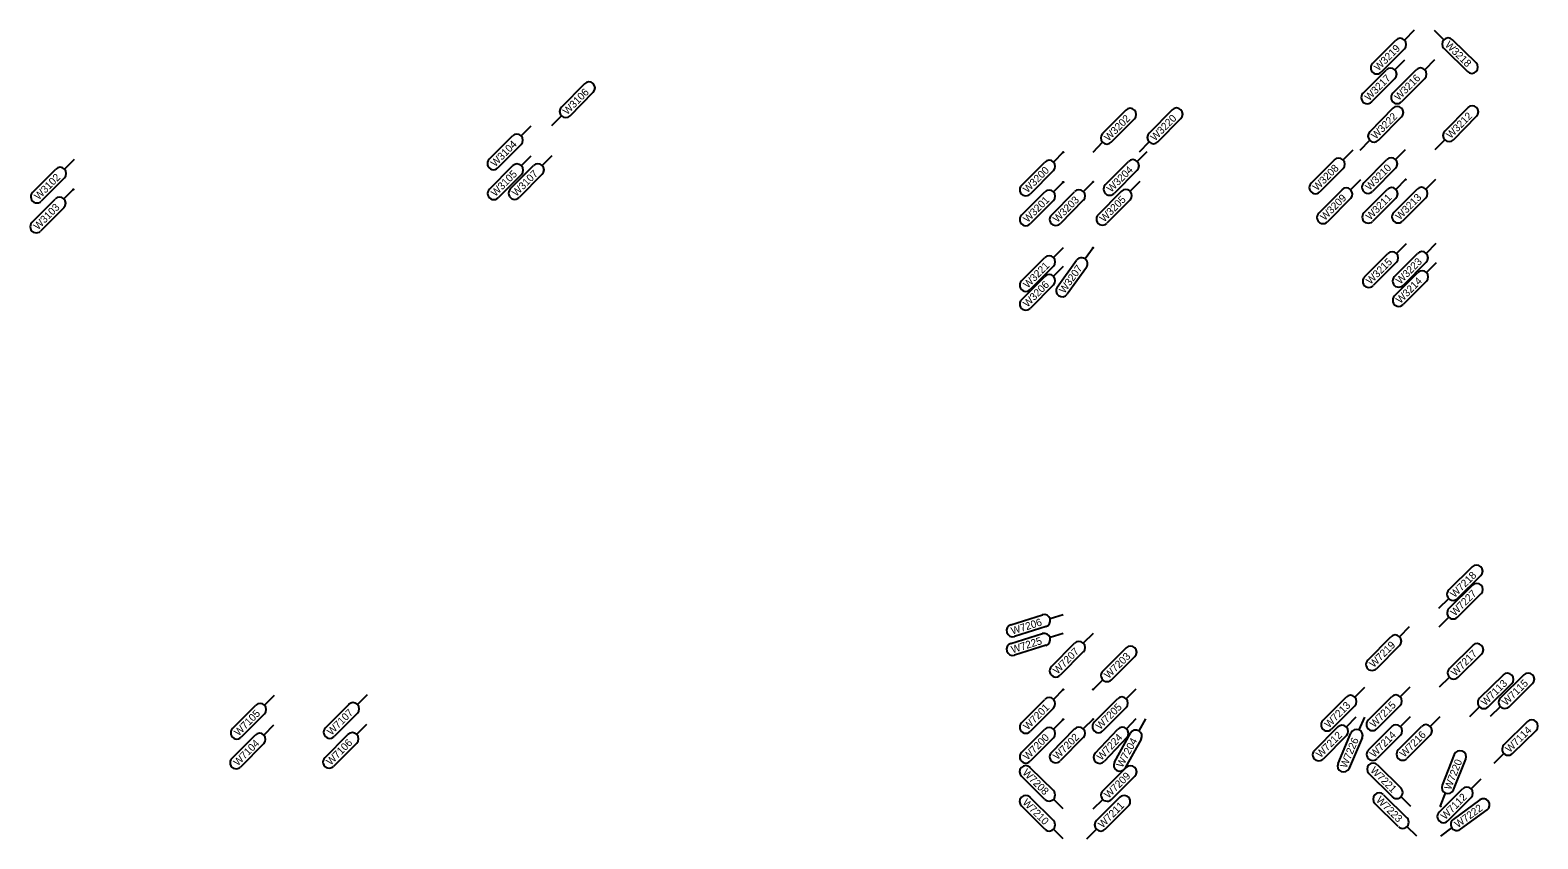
# Model space of a CAD drawing. Extents: x 12479652 to 12487250, y 9842710 to 9846560.
# Drawn here: x 12485356.5 to 12485608.9, y 9842748.7 to 9842884.2 of the extents above; entities that cross this region are included whole.
import ezdxf

# ---------------------------------------------------------------- set-up
doc = ezdxf.new("R2010")
doc.units = 0
doc.layers.add('_CIVIL_CONSTRUCTION', color=7, linetype='Continuous')
doc.layers.add('TextAlignmentLrg', color=7, linetype='Continuous')

msp = doc.modelspace()

# ---------------------------------------------------------------- linework, layer by layer
at = {"layer": '_CIVIL_CONSTRUCTION'}
for p, q in [((12485581.24, 9842878.62), (12485585.13, 9842882.54)), ((12485588.21, 9842884.17), (12485586.58, 9842882.54)), ((12485591.56, 9842884.2), (12485593.2, 9842882.58)), ((12485598.58, 9842878.72), (12485594.65, 9842882.59)), ((12485586.59, 9842881.09), (12485582.7, 9842877.18)), ((12485593.21, 9842881.13), (12485597.14, 9842877.26)), ((12485579.64, 9842873.61), (12485583.53, 9842877.52)), ((12485584.64, 9842873.65), (12485588.53, 9842877.56)), ((12485586.6, 9842879.16), (12485584.98, 9842877.53)), ((12485591.6, 9842879.2), (12485589.98, 9842877.57)), ((12485449.31, 9842875.22), (12485445.44, 9842871.29)), ((12485584.98, 9842876.08), (12485581.09, 9842872.17)), ((12485589.98, 9842876.12), (12485586.09, 9842872.2)), ((12485446.9, 9842869.85), (12485450.77, 9842873.78)), ((12485443.83, 9842868.21), (12485445.45, 9842869.84)), ((12485539.92, 9842870.79), (12485536.04, 9842866.86)), ((12485547.7, 9842870.85), (12485543.83, 9842866.92)), ((12485584.64, 9842871.12), (12485580.77, 9842867.19)), ((12485582.23, 9842865.75), (12485586.1, 9842869.68)), ((12485597.21, 9842871.21), (12485593.33, 9842867.29)), ((12485594.79, 9842865.84), (12485598.67, 9842869.77)), ((12485440.31, 9842868.11), (12485438.68, 9842866.48)), ((12485537.5, 9842865.42), (12485541.38, 9842869.35)), ((12485545.29, 9842865.48), (12485549.16, 9842869.41)), ((12485433.34, 9842862.56), (12485437.23, 9842866.48)), ((12485438.69, 9842865.03), (12485434.8, 9842861.12)), ((12485534.44, 9842863.77), (12485536.05, 9842865.41)), ((12485542.22, 9842863.83), (12485543.84, 9842865.47)), ((12485579.16, 9842864.11), (12485580.78, 9842865.74)), ((12485591.73, 9842864.2), (12485593.34, 9842865.84)), ((12485363.85, 9842862.55), (12485362.23, 9842860.92)), ((12485440.34, 9842863.11), (12485438.72, 9842861.48)), ((12485443.84, 9842863.14), (12485442.22, 9842861.51)), ((12485522.47, 9842858.19), (12485526.36, 9842862.1)), ((12485529.44, 9842863.74), (12485527.82, 9842862.11)), ((12485536.5, 9842858.29), (12485540.39, 9842862.21)), ((12485543.47, 9842863.84), (12485541.84, 9842862.21)), ((12485570.96, 9842858.55), (12485574.85, 9842862.46)), ((12485577.92, 9842864.1), (12485576.3, 9842862.46)), ((12485579.76, 9842858.61), (12485583.65, 9842862.53)), ((12485586.73, 9842864.16), (12485585.1, 9842862.53)), ((12485356.89, 9842857), (12485360.78, 9842860.91)), ((12485433.38, 9842857.56), (12485437.27, 9842861.48)), ((12485438.73, 9842860.03), (12485434.84, 9842856.12)), ((12485436.88, 9842857.59), (12485440.77, 9842861.5)), ((12485442.23, 9842860.06), (12485438.34, 9842856.14)), ((12485527.82, 9842860.66), (12485523.93, 9842856.74)), ((12485541.85, 9842860.76), (12485537.96, 9842856.85)), ((12485576.3, 9842861.01), (12485572.41, 9842857.1)), ((12485585.11, 9842861.08), (12485581.22, 9842857.17)), ((12485362.23, 9842859.47), (12485358.34, 9842855.55)), ((12485363.74, 9842857.55), (12485362.12, 9842855.92)), ((12485522.47, 9842853.19), (12485526.36, 9842857.1)), ((12485527.47, 9842853.23), (12485531.36, 9842857.14)), ((12485529.44, 9842858.74), (12485527.82, 9842857.11)), ((12485534.44, 9842858.77), (12485532.82, 9842857.14)), ((12485535.3, 9842853.28), (12485539.19, 9842857.2)), ((12485542.26, 9842858.83), (12485540.64, 9842857.2)), ((12485572.24, 9842853.56), (12485576.13, 9842857.47)), ((12485579.2, 9842859.11), (12485577.58, 9842857.47)), ((12485579.81, 9842853.61), (12485583.69, 9842857.53)), ((12485584.81, 9842853.65), (12485588.69, 9842857.56)), ((12485586.77, 9842859.16), (12485585.15, 9842857.53)), ((12485591.77, 9842859.2), (12485590.15, 9842857.57)), ((12485356.78, 9842852), (12485360.67, 9842855.91)), ((12485527.82, 9842855.66), (12485523.93, 9842851.74)), ((12485532.82, 9842855.69), (12485528.93, 9842851.78)), ((12485540.64, 9842855.75), (12485536.75, 9842851.84)), ((12485577.58, 9842856.02), (12485573.69, 9842852.11)), ((12485585.15, 9842856.08), (12485581.26, 9842852.17)), ((12485590.15, 9842856.12), (12485586.26, 9842852.2)), ((12485362.13, 9842854.46), (12485358.24, 9842850.55)), ((12485529.44, 9842847.74), (12485527.82, 9842846.11)), ((12485534.44, 9842847.74), (12485533.1, 9842845.87)), ((12485586.86, 9842848.4), (12485585.24, 9842846.76)), ((12485591.86, 9842848.44), (12485590.24, 9842846.81)), ((12485522.47, 9842842.2), (12485526.36, 9842846.11)), ((12485527.82, 9842844.66), (12485523.93, 9842840.75)), ((12485529.44, 9842844.59), (12485527.82, 9842842.96)), ((12485528.45, 9842841.16), (12485531.66, 9842845.64)), ((12485533.33, 9842844.44), (12485530.12, 9842839.96)), ((12485579.9, 9842842.85), (12485583.78, 9842846.76)), ((12485585.24, 9842845.31), (12485581.35, 9842841.4)), ((12485584.89, 9842842.89), (12485588.78, 9842846.8)), ((12485590.24, 9842845.36), (12485586.35, 9842841.44)), ((12485591.88, 9842845.21), (12485590.26, 9842843.58)), ((12485522.47, 9842839.04), (12485526.36, 9842842.95)), ((12485584.92, 9842839.67), (12485588.81, 9842843.58)), ((12485590.27, 9842842.13), (12485586.38, 9842838.22)), ((12485527.82, 9842841.51), (12485523.93, 9842837.59)), ((12485597.94, 9842794.3), (12485594.01, 9842790.43)), ((12485595.45, 9842788.97), (12485599.38, 9842792.84)), ((12485592.37, 9842787.36), (12485594, 9842788.97)), ((12485597.96, 9842791.22), (12485594.04, 9842787.34)), ((12485595.48, 9842785.88), (12485599.4, 9842789.76)), ((12485520.69, 9842784.6), (12485525.96, 9842786.25)), ((12485526.57, 9842784.29), (12485521.3, 9842782.64)), ((12485529.44, 9842786.26), (12485527.24, 9842785.57)), ((12485587.39, 9842784.23), (12485585.77, 9842782.6)), ((12485592.39, 9842784.27), (12485594.03, 9842785.89)), ((12485520.69, 9842781.47), (12485525.96, 9842783.11)), ((12485529.44, 9842783.13), (12485527.24, 9842782.44)), ((12485527.47, 9842777.58), (12485531.36, 9842781.49)), ((12485534.44, 9842783.13), (12485532.82, 9842781.5)), ((12485580.43, 9842778.68), (12485584.32, 9842782.59)), ((12485526.57, 9842781.16), (12485521.3, 9842779.51)), ((12485532.82, 9842780.04), (12485528.93, 9842776.13)), ((12485540.01, 9842780.72), (12485536.08, 9842776.84)), ((12485537.52, 9842775.38), (12485541.45, 9842779.26)), ((12485585.77, 9842781.15), (12485581.89, 9842777.23)), ((12485598.05, 9842781.15), (12485594.12, 9842777.27)), ((12485595.56, 9842775.81), (12485599.49, 9842779.69)), ((12485529.44, 9842773.74), (12485527.82, 9842772.1)), ((12485534.44, 9842773.77), (12485536.07, 9842775.39)), ((12485541.59, 9842773.83), (12485539.97, 9842772.19)), ((12485579.89, 9842774.11), (12485578.27, 9842772.48)), ((12485587.48, 9842774.16), (12485585.85, 9842772.53)), ((12485592.48, 9842774.2), (12485594.11, 9842775.82)), ((12485603.09, 9842776.18), (12485599.16, 9842772.31)), ((12485600.6, 9842770.85), (12485604.53, 9842774.72)), ((12485606.59, 9842776.21), (12485602.66, 9842772.33)), ((12485604.1, 9842770.87), (12485608.03, 9842774.75)), ((12485397.33, 9842772.76), (12485395.71, 9842771.13)), ((12485405.93, 9842767.33), (12485409.82, 9842771.24)), ((12485412.89, 9842772.87), (12485411.27, 9842771.24)), ((12485522.47, 9842768.19), (12485526.36, 9842772.1)), ((12485534.63, 9842768.28), (12485538.52, 9842772.19)), ((12485572.92, 9842768.56), (12485576.81, 9842772.47)), ((12485580.51, 9842768.62), (12485584.4, 9842772.53)), ((12485390.37, 9842767.21), (12485394.26, 9842771.12)), ((12485395.72, 9842769.68), (12485391.83, 9842765.76)), ((12485411.27, 9842769.79), (12485407.38, 9842765.88)), ((12485527.82, 9842770.65), (12485523.93, 9842766.74)), ((12485529.44, 9842768.74), (12485527.82, 9842767.1)), ((12485534.44, 9842768.77), (12485532.82, 9842767.14)), ((12485539.98, 9842770.74), (12485536.09, 9842766.83)), ((12485541.63, 9842768.83), (12485540.05, 9842767.16)), ((12485543.21, 9842768.84), (12485542.1, 9842766.83)), ((12485578.27, 9842771.03), (12485574.38, 9842767.11)), ((12485578.47, 9842769.1), (12485576.85, 9842767.47)), ((12485579.88, 9842769.11), (12485578.97, 9842766.99)), ((12485585.86, 9842771.08), (12485581.97, 9842767.17)), ((12485587.52, 9842769.16), (12485585.9, 9842767.53)), ((12485592.52, 9842769.2), (12485590.9, 9842767.57)), ((12485597.52, 9842769.24), (12485599.15, 9842770.85)), ((12485601.02, 9842769.26), (12485602.65, 9842770.88)), ((12485397.22, 9842767.76), (12485395.6, 9842766.13)), ((12485405.81, 9842762.32), (12485409.7, 9842766.24)), ((12485412.78, 9842767.87), (12485411.15, 9842766.24)), ((12485522.47, 9842763.19), (12485526.36, 9842767.1)), ((12485527.47, 9842763.22), (12485531.36, 9842767.14)), ((12485534.8, 9842763.11), (12485538.6, 9842767.12)), ((12485538.03, 9842761.6), (12485540.7, 9842766.43)), ((12485571.51, 9842763.55), (12485575.4, 9842767.46)), ((12485575.46, 9842761.38), (12485577.63, 9842766.45)), ((12485580.56, 9842763.62), (12485584.45, 9842767.53)), ((12485585.56, 9842763.65), (12485589.45, 9842767.57)), ((12485607.17, 9842768.37), (12485603.25, 9842764.49)), ((12485604.69, 9842763.03), (12485608.62, 9842766.91)), ((12485390.26, 9842762.21), (12485394.15, 9842766.12)), ((12485395.6, 9842764.68), (12485391.71, 9842760.76)), ((12485411.16, 9842764.79), (12485407.27, 9842760.88)), ((12485527.82, 9842765.65), (12485523.93, 9842761.74)), ((12485532.82, 9842765.69), (12485528.93, 9842761.78)), ((12485540.09, 9842765.71), (12485536.29, 9842761.7)), ((12485542.5, 9842765.43), (12485539.82, 9842760.61)), ((12485576.86, 9842766.02), (12485572.97, 9842762.1)), ((12485579.51, 9842765.65), (12485577.35, 9842760.57)), ((12485585.9, 9842766.08), (12485582.01, 9842762.17)), ((12485590.9, 9842766.12), (12485587.01, 9842762.21)), ((12485582.09, 9842761.13), (12485586.01, 9842757.24)), ((12485594.93, 9842762.84), (12485592.9, 9842757.71)), ((12485594.8, 9842756.96), (12485596.84, 9842762.09)), ((12485601.6, 9842761.42), (12485603.24, 9842763.04)), ((12485526.35, 9842755.35), (12485522.44, 9842759.24)), ((12485523.89, 9842760.7), (12485527.8, 9842756.81)), ((12485540.01, 9842760.68), (12485536.08, 9842756.8)), ((12485537.52, 9842755.34), (12485541.45, 9842759.22)), ((12485584.56, 9842755.78), (12485580.65, 9842759.67)), ((12485599.35, 9842758.74), (12485597.73, 9842757.11)), ((12485583.1, 9842756.13), (12485587.01, 9842752.24)), ((12485592.39, 9842753.19), (12485596.28, 9842757.11)), ((12485592.62, 9842754.24), (12485593.47, 9842756.38)), ((12485526.35, 9842750.35), (12485522.44, 9842754.24)), ((12485523.89, 9842755.7), (12485527.8, 9842751.81)), ((12485529.44, 9842753.74), (12485527.81, 9842755.36)), ((12485534.44, 9842753.74), (12485536.07, 9842755.35)), ((12485538.92, 9842755.7), (12485535.01, 9842751.81)), ((12485536.46, 9842750.35), (12485540.37, 9842754.24)), ((12485585.56, 9842750.79), (12485581.65, 9842754.68)), ((12485587.64, 9842754.16), (12485586.01, 9842755.79)), ((12485597.74, 9842755.66), (12485593.85, 9842751.75)), ((12485599.21, 9842755.26), (12485594.76, 9842752)), ((12485595.97, 9842750.34), (12485600.42, 9842753.6)), ((12485529.44, 9842748.74), (12485527.81, 9842750.36)), ((12485533.38, 9842748.74), (12485535.01, 9842750.36)), ((12485588.64, 9842749.17), (12485587.01, 9842750.79)), ((12485592.68, 9842749.2), (12485594.54, 9842750.56))]:
    msp.add_line(p, q, dxfattribs=at)
for centre, start, end in [((12485585.86, 9842881.81), 315.1702, 135.1702), ((12485593.93, 9842881.86), 45.3788, 225.3788), ((12485581.97, 9842877.9), 135.1702, 315.1702), ((12485584.26, 9842876.8), 315.1702, 135.1702), ((12485589.26, 9842876.84), 315.1702, 135.1702), ((12485597.86, 9842877.99), 225.3788, 45.3788), ((12485450.04, 9842874.5), 315.3788, 135.3788), ((12485580.37, 9842872.89), 135.1702, 315.1702), ((12485585.37, 9842872.93), 135.1702, 315.1702), ((12485446.17, 9842870.57), 135.3788, 315.3788), ((12485540.65, 9842870.07), 315.3788, 135.3788), ((12485548.43, 9842870.13), 315.3788, 135.3788), ((12485585.37, 9842870.4), 315.3788, 135.3788), ((12485597.94, 9842870.49), 315.3788, 135.3788), ((12485581.5, 9842866.47), 135.3788, 315.3788), ((12485594.06, 9842866.57), 135.3788, 315.3788), ((12485437.96, 9842865.75), 315.1702, 135.1702), ((12485536.77, 9842866.14), 135.3788, 315.3788), ((12485544.56, 9842866.2), 135.3788, 315.3788), ((12485434.07, 9842861.84), 135.1702, 315.1702), ((12485527.09, 9842861.38), 315.1702, 135.1702), ((12485541.12, 9842861.48), 315.1702, 135.1702), ((12485575.57, 9842861.74), 315.1702, 135.1702), ((12485584.38, 9842861.8), 315.1702, 135.1702), ((12485361.5, 9842860.19), 315.1702, 135.1702), ((12485438, 9842860.75), 315.1702, 135.1702), ((12485441.5, 9842860.78), 315.1702, 135.1702), ((12485434.11, 9842856.84), 135.1702, 315.1702), ((12485437.61, 9842856.87), 135.1702, 315.1702), ((12485523.2, 9842857.47), 135.1702, 315.1702), ((12485527.09, 9842856.38), 315.1702, 135.1702), ((12485532.09, 9842856.42), 315.1702, 135.1702), ((12485537.23, 9842857.57), 135.1702, 315.1702), ((12485539.91, 9842856.47), 315.1702, 135.1702), ((12485571.68, 9842857.82), 135.1702, 315.1702), ((12485576.85, 9842856.75), 315.1702, 135.1702), ((12485580.49, 9842857.89), 135.1702, 315.1702), ((12485584.42, 9842856.8), 315.1702, 135.1702), ((12485589.42, 9842856.84), 315.1702, 135.1702), ((12485357.62, 9842856.28), 135.1702, 315.1702), ((12485361.4, 9842855.19), 315.1702, 135.1702), ((12485357.51, 9842851.27), 135.1702, 315.1702), ((12485523.2, 9842852.47), 135.1702, 315.1702), ((12485528.2, 9842852.5), 135.1702, 315.1702), ((12485536.03, 9842852.56), 135.1702, 315.1702), ((12485572.96, 9842852.83), 135.1702, 315.1702), ((12485580.53, 9842852.89), 135.1702, 315.1702), ((12485585.53, 9842852.93), 135.1702, 315.1702), ((12485584.51, 9842846.04), 315.1702, 135.1702), ((12485589.51, 9842846.08), 315.1702, 135.1702), ((12485527.09, 9842845.38), 315.1702, 135.1702), ((12485532.5, 9842845.04), 324.3481, 144.3481), ((12485523.2, 9842841.47), 135.1702, 315.1702), ((12485527.09, 9842842.23), 315.1702, 135.1702), ((12485580.62, 9842842.12), 135.1702, 315.1702), ((12485585.62, 9842842.17), 135.1702, 315.1702), ((12485589.54, 9842842.85), 315.1702, 135.1702), ((12485529.28, 9842840.56), 144.3481, 324.3481), ((12485585.65, 9842838.94), 135.1702, 315.1702), ((12485523.2, 9842838.32), 135.1702, 315.1702), ((12485598.66, 9842793.57), 314.6453, 134.6453), ((12485598.68, 9842790.49), 314.6453, 134.6453), ((12485594.73, 9842789.7), 134.6453, 314.6453), ((12485594.76, 9842786.61), 134.6453, 314.6453), ((12485521, 9842783.62), 107.3619, 287.3619), ((12485526.26, 9842785.27), 287.3619, 107.3619), ((12485521, 9842780.49), 107.3619, 287.3619), ((12485526.26, 9842782.13), 287.3619, 107.3619), ((12485532.09, 9842780.77), 315.1702, 135.1702), ((12485585.05, 9842781.87), 315.1702, 135.1702), ((12485598.77, 9842780.42), 314.6453, 134.6453), ((12485540.73, 9842779.99), 314.6453, 134.6453), ((12485528.2, 9842776.86), 135.1702, 315.1702), ((12485536.8, 9842776.11), 134.6453, 314.6453), ((12485581.16, 9842777.96), 135.1702, 315.1702), ((12485594.84, 9842776.54), 134.6453, 314.6453), ((12485603.81, 9842775.45), 314.6453, 134.6453), ((12485607.31, 9842775.48), 314.6453, 134.6453), ((12485394.99, 9842770.4), 315.1702, 135.1702), ((12485410.54, 9842770.52), 315.1702, 135.1702), ((12485527.09, 9842771.38), 315.1702, 135.1702), ((12485539.25, 9842771.47), 315.1702, 135.1702), ((12485577.54, 9842771.75), 315.1702, 135.1702), ((12485585.13, 9842771.81), 315.1702, 135.1702), ((12485599.88, 9842771.58), 134.6453, 314.6453), ((12485603.38, 9842771.6), 134.6453, 314.6453), ((12485391.1, 9842766.49), 135.1702, 315.1702), ((12485394.88, 9842765.4), 315.1702, 135.1702), ((12485406.65, 9842766.6), 135.1702, 315.1702), ((12485410.43, 9842765.51), 315.1702, 135.1702), ((12485523.2, 9842767.46), 135.1702, 315.1702), ((12485527.09, 9842766.38), 315.1702, 135.1702), ((12485532.09, 9842766.41), 315.1702, 135.1702), ((12485535.36, 9842767.55), 135.1702, 315.1702), ((12485539.34, 9842766.41), 316.532, 136.532), ((12485541.6, 9842765.93), 330.9961, 150.9961), ((12485573.65, 9842767.84), 135.1702, 315.1702), ((12485576.13, 9842766.74), 315.1702, 135.1702), ((12485578.57, 9842766.05), 336.9044, 156.9044), ((12485581.24, 9842767.89), 135.1702, 315.1702), ((12485585.17, 9842766.81), 315.1702, 135.1702), ((12485590.17, 9842766.84), 315.1702, 135.1702), ((12485607.89, 9842767.64), 314.6453, 134.6453), ((12485586.28, 9842762.93), 135.1702, 315.1702), ((12485603.97, 9842763.76), 134.6453, 314.6453), ((12485390.99, 9842761.49), 135.1702, 315.1702), ((12485406.54, 9842761.6), 135.1702, 315.1702), ((12485523.2, 9842762.46), 135.1702, 315.1702), ((12485528.2, 9842762.5), 135.1702, 315.1702), ((12485535.55, 9842762.41), 136.532, 316.532), ((12485538.93, 9842761.1), 150.9961, 330.9961), ((12485572.24, 9842762.83), 135.1702, 315.1702), ((12485576.41, 9842760.97), 156.9044, 336.9044), ((12485581.28, 9842762.89), 135.1702, 315.1702), ((12485581.37, 9842760.4), 45.1702, 225.1702), ((12485595.89, 9842762.46), 338.3433, 158.3433), ((12485523.17, 9842759.97), 45.1702, 225.1702), ((12485540.73, 9842759.95), 314.6453, 134.6453), ((12485527.08, 9842756.08), 225.1702, 45.1702), ((12485536.8, 9842756.07), 134.6453, 314.6453), ((12485582.37, 9842755.41), 45.1702, 225.1702), ((12485585.28, 9842756.51), 225.1702, 45.1702), ((12485593.85, 9842757.34), 158.3433, 338.3433), ((12485597.01, 9842756.38), 315.1702, 135.1702), ((12485523.17, 9842754.97), 45.1702, 225.1702), ((12485539.65, 9842754.97), 314.8298, 134.8298), ((12485599.81, 9842754.43), 306.2302, 126.2302), ((12485527.08, 9842751.08), 225.1702, 45.1702), ((12485535.74, 9842751.08), 134.8298, 314.8298), ((12485586.29, 9842751.52), 225.1702, 45.1702), ((12485593.12, 9842752.47), 135.1702, 315.1702), ((12485595.36, 9842751.17), 126.2302, 306.2302)]:
    msp.add_arc(centre, 1.03, start, end, dxfattribs=at)
at = {"layer": 'TextAlignmentLrg'}
for centre in [(12485529.44, 9842863.74), (12485363.71, 9842857.51), (12485529.44, 9842858.74), (12485534.44, 9842858.77), (12485586.77, 9842859.16), (12485534.44, 9842847.74), (12485529.44, 9842773.74), (12485534.44, 9842773.77), (12485529.44, 9842768.74), (12485534.44, 9842768.77), (12485592.64, 9842754.2)]:
    msp.add_circle(centre, 0.05, dxfattribs=at)

# ---------------------------------------------------------------- texts
at = {"layer": '_CIVIL_CONSTRUCTION'}
for s, rotation, p in [('W3218', 315.3788, (12485593.28, 9842881.61)), ('W3219', 45.1702, (12485582.24, 9842877.27)), ('W3217', 45.1702, (12485580.65, 9842872.27)), ('W3216', 45.1702, (12485585.63, 9842872.3)), ('W3106', 45.3788, (12485446.42, 9842869.92)), ('W3202', 45.3788, (12485537.05, 9842865.51)), ('W3220', 45.3788, (12485544.81, 9842865.55)), ('W3222', 45.3788, (12485581.77, 9842865.84)), ('W3212', 45.3788, (12485594.33, 9842865.94)), ('W3104', 45.1702, (12485434.34, 9842861.21)), ('W3102', 45.1702, (12485357.91, 9842855.67)), ('W3105', 45.1702, (12485434.39, 9842856.23)), ('W3107', 45.1702, (12485437.89, 9842856.25)), ('W3200', 45.1702, (12485523.47, 9842856.84)), ('W3204', 45.1702, (12485537.5, 9842856.93)), ('W3208', 45.1702, (12485571.96, 9842857.2)), ('W3210', 45.1702, (12485580.76, 9842857.26)), ('W3103', 45.1702, (12485357.79, 9842850.65)), ('W3201', 45.1702, (12485523.51, 9842851.87)), ('W3203', 45.1702, (12485528.48, 9842851.88)), ('W3205', 45.1702, (12485536.31, 9842851.95)), ('W3209', 45.1702, (12485573.24, 9842852.21)), ('W3211', 45.1702, (12485580.84, 9842852.3)), ('W3213', 45.1702, (12485585.81, 9842852.31)), ('W3221', 45.1702, (12485523.51, 9842840.88)), ('W3207', 54.3481, (12485529.66, 9842839.99)), ('W3215', 45.1702, (12485580.91, 9842841.51)), ('W3223', 45.1702, (12485585.9, 9842841.55)), ('W3206', 45.1702, (12485523.47, 9842837.69)), ('W3214', 45.1702, (12485585.91, 9842838.31)), ('W7218', 44.6453, (12485594.98, 9842789.04)), ('W7227', 44.6453, (12485595.01, 9842785.97)), ('W7206', 17.3619, (12485520.94, 9842782.94)), ('W7225', 17.3619, (12485520.96, 9842779.81)), ('W7219', 45.1702, (12485581.43, 9842777.33)), ('W7207', 45.1702, (12485528.48, 9842776.24)), ('W7203', 44.6453, (12485537.05, 9842775.47)), ('W7217', 44.6453, (12485595.1, 9842775.9)), ('W7113', 44.6453, (12485600.14, 9842770.93)), ('W7115', 44.6453, (12485603.64, 9842770.96)), ('W7201', 45.1702, (12485523.51, 9842766.87)), ('W7205', 45.1702, (12485535.64, 9842766.94)), ('W7213', 45.1702, (12485573.93, 9842767.22)), ('W7215', 45.1702, (12485581.53, 9842767.28)), ('W7105', 45.1702, (12485391.38, 9842765.87)), ('W7107', 45.1702, (12485406.94, 9842765.99)), ('W7200', 45.1702, (12485523.47, 9842761.83)), ('W7202', 45.1702, (12485528.49, 9842761.89)), ('W7224', 46.532, (12485535.83, 9842761.78)), ('W7212', 45.1702, (12485572.53, 9842762.22)), ('W7214', 45.1702, (12485581.55, 9842762.26)), ('W7216', 45.1702, (12485586.55, 9842762.3)), ('W7114', 44.6453, (12485604.21, 9842763.1)), ('W7104', 45.1702, (12485391.25, 9842760.85)), ('W7106', 45.1702, (12485406.81, 9842760.97)), ('W7204', 60.9961, (12485539.35, 9842760.56)), ('W7226', 66.9044, (12485576.89, 9842760.49)), ('W7220', 68.3433, (12485594.34, 9842756.84)), ('W7208', 315.1702, (12485522.54, 9842759.7)), ('W7209', 44.6453, (12485537.05, 9842755.42)), ('W7221', 315.1702, (12485580.78, 9842760.09)), ('W7112', 45.1702, (12485593.41, 9842751.86)), ('W7210', 315.1702, (12485522.54, 9842754.7)), ('W7211', 44.8298, (12485536.02, 9842750.46)), ('W7223', 315.1702, (12485581.75, 9842755.13)), ('W7222', 36.2302, (12485595.53, 9842750.5))]:
    msp.add_text(s, height=1.25, rotation=rotation, dxfattribs=at).set_placement(p)

doc.saveas('drawing.dxf')
